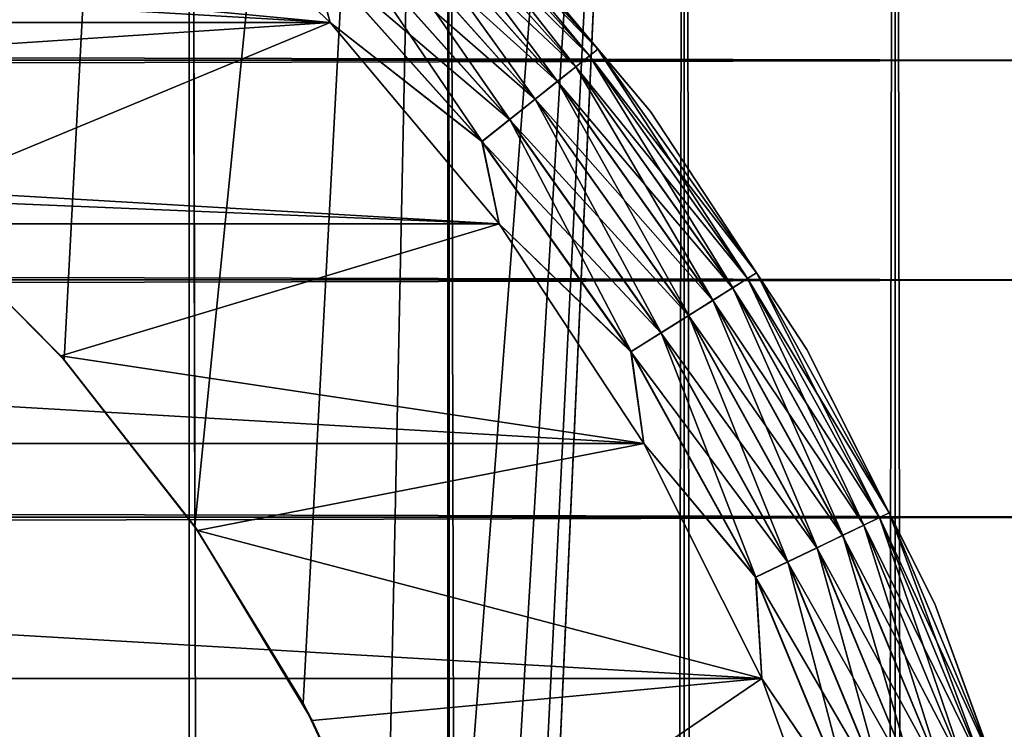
# Model space of a CAD drawing. Extents: x -265 to 265, y 0 to 607.
# Tile 292 of 296: x 257.08 to 262.31, y 584.48 to 588.25. Entities that reach past the tile are written whole.
import ezdxf

# ---------------------------------------------------------------- set-up
doc = ezdxf.new("R2010")
doc.units = 0
doc.header["$LTSCALE"] = 26.699852
for name, color, linetype in [('102', 7, 'CONTINUOUS'), ('3', 7, 'CONTINUOUS'), ('79', 7, 'CONTINUOUS'), ('80', 7, 'CONTINUOUS'), ('86', 7, 'CONTINUOUS'), ('89', 7, 'CONTINUOUS'), ('90', 7, 'CONTINUOUS'), ('94', 7, 'CONTINUOUS'), ('98', 7, 'CONTINUOUS')]:
    doc.layers.add(name, color=color, linetype=linetype)

msp = doc.modelspace()

# ---------------------------------------------------------------- linework, layer by layer
at = {"layer": '102', "color": 7, "linetype": 'CONTINUOUS'}
for points in [[(257.7134, 589.1926, -25), (258.7285, 588.2349, -25), (258.6232, 588.6232, -25.0192), (257.7134, 589.1926, -25)], [(259.1388, 589.1388, -25.6182), (260.1046, 588.0581, -25.6182), (259.179, 589.179, -25.8061), (259.1388, 589.1388, -25.6182)], [(259.4559, 588.9211, -26), (259.179, 589.179, -25.8061), (260.149, 588.0935, -25.8061), (259.4559, 588.9211, -26)], [(259.179, 589.179, -25.8061), (260.1046, 588.0581, -25.6182), (260.149, 588.0935, -25.8061), (259.179, 589.179, -25.8061)], [(259.0735, 589.0735, -25.4451), (260.0324, 588.0006, -25.4451), (259.1388, 589.1388, -25.6182), (259.0735, 589.0735, -25.4451)], [(259.1388, 589.1388, -25.6182), (260.0324, 588.0006, -25.4451), (260.1046, 588.0581, -25.6182), (259.1388, 589.1388, -25.6182)], [(258.9856, 588.9856, -25.2933), (259.9351, 587.923, -25.2933), (259.0735, 589.0735, -25.4451), (258.9856, 588.9856, -25.2933)], [(259.0735, 589.0735, -25.4451), (259.9351, 587.923, -25.2933), (260.0324, 588.0006, -25.4451), (259.0735, 589.0735, -25.4451)], [(258.8784, 588.8784, -25.1687), (259.8166, 587.8285, -25.1687), (258.9856, 588.9856, -25.2933), (258.8784, 588.8784, -25.1687)], [(258.9856, 588.9856, -25.2933), (259.8166, 587.8285, -25.1687), (259.9351, 587.923, -25.2933), (258.9856, 588.9856, -25.2933)], [(260.4276, 587.7631, -26), (259.4559, 588.9211, -26), (260.149, 588.0935, -25.8061), (260.4276, 587.7631, -26)], [(258.756, 588.756, -25.0762), (259.6813, 587.7206, -25.0762), (258.8784, 588.8784, -25.1687), (258.756, 588.756, -25.0762)], [(258.8784, 588.8784, -25.1687), (259.6813, 587.7206, -25.0762), (259.8166, 587.8285, -25.1687), (258.8784, 588.8784, -25.1687)], [(258.6232, 588.6232, -25.0192), (259.5345, 587.6035, -25.0192), (258.756, 588.756, -25.0762), (258.6232, 588.6232, -25.0192)], [(258.756, 588.756, -25.0762), (259.5345, 587.6035, -25.0192), (259.6813, 587.7206, -25.0762), (258.756, 588.756, -25.0762)], [(258.6232, 588.6232, -25.0192), (258.7285, 588.2349, -25), (259.5345, 587.6035, -25.0192), (258.6232, 588.6232, -25.0192)], [(258.7285, 588.2349, -25), (259.6255, 587.1659, -25), (259.5345, 587.6035, -25.0192), (258.7285, 588.2349, -25)], [(260.1046, 588.0581, -25.6182), (260.9433, 586.8761, -25.6182), (260.149, 588.0935, -25.8061), (260.1046, 588.0581, -25.6182)], [(260.4276, 587.7631, -26), (260.149, 588.0935, -25.8061), (260.9913, 586.9063, -25.8061), (260.4276, 587.7631, -26)], [(260.149, 588.0935, -25.8061), (260.9433, 586.8761, -25.6182), (260.9913, 586.9063, -25.8061), (260.149, 588.0935, -25.8061)], [(260.0324, 588.0006, -25.4451), (260.8651, 586.827, -25.4451), (260.1046, 588.0581, -25.6182), (260.0324, 588.0006, -25.4451)], [(260.1046, 588.0581, -25.6182), (260.8651, 586.827, -25.4451), (260.9433, 586.8761, -25.6182), (260.1046, 588.0581, -25.6182)], [(259.9351, 587.923, -25.2933), (260.7598, 586.7608, -25.2933), (260.0324, 588.0006, -25.4451), (259.9351, 587.923, -25.2933)], [(260.0324, 588.0006, -25.4451), (260.7598, 586.7608, -25.2933), (260.8651, 586.827, -25.4451), (260.0324, 588.0006, -25.4451)], [(259.8166, 587.8285, -25.1687), (260.6314, 586.6801, -25.1687), (259.9351, 587.923, -25.2933), (259.8166, 587.8285, -25.1687)], [(259.9351, 587.923, -25.2933), (260.6314, 586.6801, -25.1687), (260.7598, 586.7608, -25.2933), (259.9351, 587.923, -25.2933)], [(259.6813, 587.7206, -25.0762), (260.4849, 586.5881, -25.0762), (259.8166, 587.8285, -25.1687), (259.6813, 587.7206, -25.0762)], [(259.8166, 587.8285, -25.1687), (260.4849, 586.5881, -25.0762), (260.6314, 586.6801, -25.1687), (259.8166, 587.8285, -25.1687)], [(259.5345, 587.6035, -25.0192), (260.3259, 586.4882, -25.0192), (259.6813, 587.7206, -25.0762), (259.5345, 587.6035, -25.0192)], [(259.6813, 587.7206, -25.0762), (260.3259, 586.4882, -25.0192), (260.4849, 586.5881, -25.0762), (259.6813, 587.7206, -25.0762)], [(261.2583, 586.5, -26), (260.4276, 587.7631, -26), (260.9913, 586.9063, -25.8061), (261.2583, 586.5, -26)], [(259.5345, 587.6035, -25.0192), (259.6255, 587.1659, -25), (260.3259, 586.4882, -25.0192), (259.5345, 587.6035, -25.0192)], [(259.6255, 587.1659, -25), (260.3923, 586, -25), (260.3259, 586.4882, -25.0192), (259.6255, 587.1659, -25)], [(260.9433, 586.8761, -25.6182), (261.6444, 585.6076, -25.6182), (260.9913, 586.9063, -25.8061), (260.9433, 586.8761, -25.6182)], [(261.2583, 586.5, -26), (260.9913, 586.9063, -25.8061), (261.6955, 585.6323, -25.8061), (261.2583, 586.5, -26)], [(260.9913, 586.9063, -25.8061), (261.6444, 585.6076, -25.6182), (261.6955, 585.6323, -25.8061), (260.9913, 586.9063, -25.8061)], [(260.7598, 586.7608, -25.2933), (261.4491, 585.5136, -25.2933), (260.8651, 586.827, -25.4451), (260.7598, 586.7608, -25.2933)], [(260.8651, 586.827, -25.4451), (261.5611, 585.5676, -25.4451), (260.9433, 586.8761, -25.6182), (260.8651, 586.827, -25.4451)], [(260.8651, 586.827, -25.4451), (261.4491, 585.5136, -25.2933), (261.5611, 585.5676, -25.4451), (260.8651, 586.827, -25.4451)], [(260.9433, 586.8761, -25.6182), (261.5611, 585.5676, -25.4451), (261.6444, 585.6076, -25.6182), (260.9433, 586.8761, -25.6182)], [(260.6314, 586.6801, -25.1687), (261.3125, 585.4478, -25.1687), (260.7598, 586.7608, -25.2933), (260.6314, 586.6801, -25.1687)], [(260.7598, 586.7608, -25.2933), (261.3125, 585.4478, -25.1687), (261.4491, 585.5136, -25.2933), (260.7598, 586.7608, -25.2933)], [(260.4849, 586.5881, -25.0762), (261.1566, 585.3727, -25.0762), (260.6314, 586.6801, -25.1687), (260.4849, 586.5881, -25.0762)], [(260.6314, 586.6801, -25.1687), (261.1566, 585.3727, -25.0762), (261.3125, 585.4478, -25.1687), (260.6314, 586.6801, -25.1687)], [(260.3259, 586.4882, -25.0192), (260.9874, 585.2913, -25.0192), (260.4849, 586.5881, -25.0762), (260.3259, 586.4882, -25.0192)], [(260.4849, 586.5881, -25.0762), (260.9874, 585.2913, -25.0192), (261.1566, 585.3727, -25.0762), (260.4849, 586.5881, -25.0762)], [(260.3259, 586.4882, -25.0192), (260.3923, 586, -25), (260.9874, 585.2913, -25.0192), (260.3259, 586.4882, -25.0192)], [(261.9368, 585.149, -26), (261.2583, 586.5, -26), (261.6955, 585.6323, -25.8061), (261.9368, 585.149, -26)], [(260.3923, 586, -25), (261.0186, 584.753, -25), (260.9874, 585.2913, -25.0192), (260.3923, 586, -25)], [(261.6444, 585.6076, -25.6182), (262.199, 584.2686, -25.6182), (261.6955, 585.6323, -25.8061), (261.6444, 585.6076, -25.6182)], [(261.9368, 585.149, -26), (261.6955, 585.6323, -25.8061), (262.2526, 584.2874, -25.8061), (261.9368, 585.149, -26)], [(261.6955, 585.6323, -25.8061), (262.199, 584.2686, -25.6182), (262.2526, 584.2874, -25.8061), (261.6955, 585.6323, -25.8061)], [(261.5611, 585.5676, -25.4451), (262.1118, 584.2381, -25.4451), (261.6444, 585.6076, -25.6182), (261.5611, 585.5676, -25.4451)], [(261.6444, 585.6076, -25.6182), (262.1118, 584.2381, -25.4451), (262.199, 584.2686, -25.6182), (261.6444, 585.6076, -25.6182)], [(261.4491, 585.5136, -25.2933), (261.9944, 584.197, -25.2933), (261.5611, 585.5676, -25.4451), (261.4491, 585.5136, -25.2933)], [(261.5611, 585.5676, -25.4451), (261.9944, 584.197, -25.2933), (262.1118, 584.2381, -25.4451), (261.5611, 585.5676, -25.4451)], [(261.3125, 585.4478, -25.1687), (261.8513, 584.1469, -25.1687), (261.4491, 585.5136, -25.2933), (261.3125, 585.4478, -25.1687)], [(261.4491, 585.5136, -25.2933), (261.8513, 584.1469, -25.1687), (261.9944, 584.197, -25.2933), (261.4491, 585.5136, -25.2933)], [(261.1566, 585.3727, -25.0762), (261.688, 584.0898, -25.0762), (261.3125, 585.4478, -25.1687), (261.1566, 585.3727, -25.0762)], [(261.3125, 585.4478, -25.1687), (261.688, 584.0898, -25.0762), (261.8513, 584.1469, -25.1687), (261.3125, 585.4478, -25.1687)], [(260.9874, 585.2913, -25.0192), (261.5107, 584.0278, -25.0192), (261.1566, 585.3727, -25.0762), (260.9874, 585.2913, -25.0192)], [(261.1566, 585.3727, -25.0762), (261.5107, 584.0278, -25.0192), (261.688, 584.0898, -25.0762), (261.1566, 585.3727, -25.0762)], [(260.9874, 585.2913, -25.0192), (261.0186, 584.753, -25), (261.5107, 584.0278, -25.0192), (260.9874, 585.2913, -25.0192)], [(262.4539, 583.7284, -26), (261.9368, 585.149, -26), (262.2526, 584.2874, -25.8061), (262.4539, 583.7284, -26)], [(261.0186, 584.753, -25), (261.4959, 583.4417, -25), (261.5107, 584.0278, -25.0192), (261.0186, 584.753, -25)]]:
    msp.add_3dface(points, dxfattribs=at)
at = {"layer": '3', "color": 7, "linetype": 'CONTINUOUS'}
for points in [[(-263, 589.0922, 36.078), (-263, 588.0348, 37.0756), (263, 589.0922, 36.078), (-263, 589.0922, 36.078)], [(263, 589.0922, 36.078), (-263, 588.0348, 37.0756), (263, 588.0348, 37.0756), (263, 589.0922, 36.078)], [(-263, 588.0348, 17.9244), (-263, 589.0922, 18.922), (263, 588.0348, 17.9244), (-263, 588.0348, 17.9244)], [(263, 588.0348, 17.9244), (-263, 589.0922, 18.922), (263, 589.0922, 18.922), (263, 588.0348, 17.9244)], [(-263, 588.0348, 37.0756), (-263, 586.8689, 37.9436), (263, 588.0348, 37.0756), (-263, 588.0348, 37.0756)], [(263, 588.0348, 37.0756), (-263, 586.8689, 37.9436), (263, 586.8689, 37.9436), (263, 588.0348, 37.0756)], [(-263, 586.8689, 17.0564), (-263, 588.0348, 17.9244), (263, 586.8689, 17.0564), (-263, 586.8689, 17.0564)], [(263, 586.8689, 17.0564), (-263, 588.0348, 17.9244), (263, 588.0348, 17.9244), (263, 586.8689, 17.0564)], [(-263, 586.8689, 37.9436), (-263, 585.61, 38.6704), (263, 586.8689, 37.9436), (-263, 586.8689, 37.9436)], [(263, 586.8689, 37.9436), (-263, 585.61, 38.6704), (263, 585.61, 38.6704), (263, 586.8689, 37.9436)], [(-263, 585.61, 16.3296), (-263, 586.8689, 17.0564), (263, 585.61, 16.3296), (-263, 585.61, 16.3296)], [(263, 585.61, 16.3296), (-263, 586.8689, 17.0564), (263, 586.8689, 17.0564), (263, 585.61, 16.3296)], [(-263, 585.61, 38.6704), (-263, 584.2753, 39.2462), (263, 585.61, 38.6704), (-263, 585.61, 38.6704)], [(263, 585.61, 38.6704), (-263, 584.2753, 39.2462), (263, 584.2753, 39.2462), (263, 585.61, 38.6704)], [(-263, 584.2753, 15.7538), (-263, 585.61, 16.3296), (263, 584.2753, 15.7538), (-263, 584.2753, 15.7538)], [(263, 584.2753, 15.7538), (-263, 585.61, 16.3296), (263, 585.61, 16.3296), (263, 584.2753, 15.7538)]]:
    msp.add_3dface(points, dxfattribs=at)
at = {"layer": '79', "color": 7, "linetype": 'CONTINUOUS'}
for points in [[(256.5083, 1, 13.5145), (257.9805, 1, 12.7009), (256.5083, 599, 13.5145), (256.5083, 1, 13.5145)], [(256.5083, 599, 13.5145), (257.9805, 1, 12.7009), (257.9805, 599, 12.7009), (256.5083, 599, 13.5145)], [(257.9805, 1, 12.7009), (259.3523, 1, 11.7275), (257.9805, 599, 12.7009), (257.9805, 1, 12.7009)], [(257.9805, 599, 12.7009), (259.3523, 1, 11.7275), (259.3523, 599, 11.7275), (257.9805, 599, 12.7009)], [(259.3523, 1, 11.7275), (260.6066, 1, 10.6066), (259.3523, 599, 11.7275), (259.3523, 1, 11.7275)], [(259.3523, 599, 11.7275), (260.6066, 1, 10.6066), (260.6066, 599, 10.6066), (259.3523, 599, 11.7275)], [(260.6066, 1, 10.6066), (261.7275, 1, 9.3523), (260.6066, 599, 10.6066), (260.6066, 1, 10.6066)], [(260.6066, 599, 10.6066), (261.7275, 1, 9.3523), (261.7275, 599, 9.3523), (260.6066, 599, 10.6066)], [(261.7275, 1, 9.3523), (262.7009, 1, 7.9805), (261.7275, 599, 9.3523), (261.7275, 1, 9.3523)], [(261.7275, 599, 9.3523), (262.7009, 1, 7.9805), (262.7009, 599, 7.9805), (261.7275, 599, 9.3523)]]:
    msp.add_3dface(points, dxfattribs=at)
at = {"layer": '80', "color": 7, "linetype": 'CONTINUOUS'}
for points in [[(256.5083, 599, -13.5145), (257.9805, 599, -12.7009), (256.5251, 587.2447, -13.5064), (256.5083, 599, -13.5145)], [(256.5251, 587.2447, -13.5064), (257.9805, 599, -12.7009), (257.3159, 586.4452, -13.095), (256.5251, 587.2447, -13.5064)], [(257.3159, 586.4452, -13.095), (257.9805, 599, -12.7009), (258.0097, 585.5595, -12.6825), (257.3159, 586.4452, -13.095)], [(257.9805, 599, -12.7009), (259.3523, 599, -11.7275), (258.0097, 585.5595, -12.6825), (257.9805, 599, -12.7009)], [(258.0097, 585.5595, -12.6825), (259.3523, 599, -11.7275), (258.585, 584.6218, -12.3003), (258.0097, 585.5595, -12.6825)], [(258.585, 584.6218, -12.3003), (259.3523, 599, -11.7275), (259.0334, 583.6687, -11.9748), (258.585, 584.6218, -12.3003)], [(259.0334, 583.6687, -11.9748), (259.3523, 599, -11.7275), (259.3615, 582.7249, -11.7202), (259.0334, 583.6687, -11.9748)], [(259.3523, 599, -11.7275), (260.6066, 599, -10.6066), (259.3615, 582.7249, -11.7202), (259.3523, 599, -11.7275)], [(259.3615, 582.7249, -11.7202), (260.6066, 599, -10.6066), (259.5823, 581.8006, -11.5404), (259.3615, 582.7249, -11.7202)], [(259.5823, 581.8006, -11.5404), (260.6066, 599, -10.6066), (259.7088, 580.8951, -11.4341), (259.5823, 581.8006, -11.5404)], [(259.7088, 580.8951, -11.4341), (260.6066, 599, -10.6066), (259.75, 580, -11.399), (259.7088, 580.8951, -11.4341)], [(260.6066, 599, -10.6066), (260.6066, 1, -10.6066), (259.75, 20, -11.399), (260.6066, 599, -10.6066)], [(259.75, 580, -11.399), (260.6066, 599, -10.6066), (259.75, 20, -11.399), (259.75, 580, -11.399)], [(261.7275, 1, -9.3523), (260.6066, 1, -10.6066), (261.7275, 599, -9.3523), (261.7275, 1, -9.3523)], [(261.7275, 599, -9.3523), (260.6066, 1, -10.6066), (260.6066, 599, -10.6066), (261.7275, 599, -9.3523)], [(262.7009, 1, -7.9805), (261.7275, 1, -9.3523), (262.7009, 599, -7.9805), (262.7009, 1, -7.9805)], [(262.7009, 599, -7.9805), (261.7275, 1, -9.3523), (261.7275, 599, -9.3523), (262.7009, 599, -7.9805)]]:
    msp.add_3dface(points, dxfattribs=at)
at = {"layer": '86', "color": 7, "linetype": 'CONTINUOUS'}
for points in [[(256.4654, 587.298, -25), (256.5251, 587.2447, -13.5064), (257.298, 586.4654, -25), (256.4654, 587.298, -25)], [(256.5251, 587.2447, -13.5064), (257.3159, 586.4452, -13.095), (257.298, 586.4654, -25), (256.5251, 587.2447, -13.5064)], [(257.3159, 586.4452, -13.095), (258.0097, 585.5595, -12.6825), (257.298, 586.4654, -25), (257.3159, 586.4452, -13.095)], [(257.298, 586.4654, -25), (258.0097, 585.5595, -12.6825), (258.0241, 585.5386, -25), (257.298, 586.4654, -25)], [(258.0097, 585.5595, -12.6825), (258.585, 584.6218, -12.3003), (258.0241, 585.5386, -25), (258.0097, 585.5595, -12.6825)], [(258.0241, 585.5386, -25), (258.585, 584.6218, -12.3003), (258.6332, 584.5311, -25), (258.0241, 585.5386, -25)], [(258.585, 584.6218, -12.3003), (259.0334, 583.6687, -11.9748), (258.6332, 584.5311, -25), (258.585, 584.6218, -12.3003)], [(258.6332, 584.5311, -25), (259.0334, 583.6687, -11.9748), (259.1164, 583.4574, -25), (258.6332, 584.5311, -25)]]:
    msp.add_3dface(points, dxfattribs=at)
at = {"layer": '89', "color": 7, "linetype": 'CONTINUOUS'}
for points in [[(257.7134, 589.1926, -25), (254.5311, 588.6332, -25), (258.7285, 588.2349, -25), (257.7134, 589.1926, -25)], [(254.5311, 588.6332, -25), (255.5386, 588.0241, -25), (258.7285, 588.2349, -25), (254.5311, 588.6332, -25)], [(255.5386, 588.0241, -25), (256.4654, 587.298, -25), (258.7285, 588.2349, -25), (255.5386, 588.0241, -25)], [(258.7285, 588.2349, -25), (256.4654, 587.298, -25), (259.6255, 587.1659, -25), (258.7285, 588.2349, -25)], [(256.4654, 587.298, -25), (257.298, 586.4654, -25), (259.6255, 587.1659, -25), (256.4654, 587.298, -25)], [(259.6255, 587.1659, -25), (257.298, 586.4654, -25), (260.3923, 586, -25), (259.6255, 587.1659, -25)], [(257.298, 586.4654, -25), (258.0241, 585.5386, -25), (260.3923, 586, -25), (257.298, 586.4654, -25)], [(260.3923, 586, -25), (258.0241, 585.5386, -25), (261.0186, 584.753, -25), (260.3923, 586, -25)], [(258.0241, 585.5386, -25), (258.6332, 584.5311, -25), (261.0186, 584.753, -25), (258.0241, 585.5386, -25)], [(258.6332, 584.5311, -25), (259.1164, 583.4574, -25), (261.0186, 584.753, -25), (258.6332, 584.5311, -25)], [(261.0186, 584.753, -25), (259.1164, 583.4574, -25), (261.4959, 583.4417, -25), (261.0186, 584.753, -25)]]:
    msp.add_3dface(points, dxfattribs=at)
at = {"layer": '90', "color": 7, "linetype": 'CONTINUOUS'}
for points in [[(241.2715, 588.2349, -75), (242.2866, 589.1926, -75), (258.7285, 588.2349, -75), (241.2715, 588.2349, -75)], [(258.7285, 588.2349, -75), (242.2866, 589.1926, -75), (257.7134, 589.1926, -75), (258.7285, 588.2349, -75)], [(240.3745, 587.1659, -75), (241.2715, 588.2349, -75), (259.6255, 587.1659, -75), (240.3745, 587.1659, -75)], [(259.6255, 587.1659, -75), (241.2715, 588.2349, -75), (258.7285, 588.2349, -75), (259.6255, 587.1659, -75)], [(239.6077, 586, -75), (240.3745, 587.1659, -75), (260.3923, 586, -75), (239.6077, 586, -75)], [(260.3923, 586, -75), (240.3745, 587.1659, -75), (259.6255, 587.1659, -75), (260.3923, 586, -75)], [(238.9814, 584.753, -75), (239.6077, 586, -75), (261.0186, 584.753, -75), (238.9814, 584.753, -75)], [(261.0186, 584.753, -75), (239.6077, 586, -75), (260.3923, 586, -75), (261.0186, 584.753, -75)], [(238.5041, 583.4417, -75), (238.9814, 584.753, -75), (261.4959, 583.4417, -75), (238.5041, 583.4417, -75)], [(261.4959, 583.4417, -75), (238.9814, 584.753, -75), (261.0186, 584.753, -75), (261.4959, 583.4417, -75)]]:
    msp.add_3dface(points, dxfattribs=at)
at = {"layer": '94', "color": 7, "linetype": 'CONTINUOUS'}
for points in [[(260.4276, 587.7631, -74), (259.4559, 588.9211, -74), (260.4276, 587.7631, -26), (260.4276, 587.7631, -74)], [(260.4276, 587.7631, -26), (259.4559, 588.9211, -74), (259.4559, 588.9211, -26), (260.4276, 587.7631, -26)], [(261.2583, 586.5, -74), (260.4276, 587.7631, -74), (261.2583, 586.5, -26), (261.2583, 586.5, -74)], [(261.2583, 586.5, -26), (260.4276, 587.7631, -74), (260.4276, 587.7631, -26), (261.2583, 586.5, -26)], [(261.9368, 585.149, -74), (261.2583, 586.5, -74), (261.9368, 585.149, -26), (261.9368, 585.149, -74)], [(261.9368, 585.149, -26), (261.2583, 586.5, -74), (261.2583, 586.5, -26), (261.9368, 585.149, -26)], [(262.4539, 583.7284, -74), (261.9368, 585.149, -74), (262.4539, 583.7284, -26), (262.4539, 583.7284, -74)], [(262.4539, 583.7284, -26), (261.9368, 585.149, -74), (261.9368, 585.149, -26), (262.4539, 583.7284, -26)]]:
    msp.add_3dface(points, dxfattribs=at)
at = {"layer": '98', "color": 7, "linetype": 'CONTINUOUS'}
for points in [[(258.7285, 588.2349, -75), (257.7134, 589.1926, -75), (258.6224, 588.6224, -74.981), (258.7285, 588.2349, -75)], [(260.1488, 588.0934, -74.1951), (259.1385, 589.1385, -74.3829), (259.1788, 589.1788, -74.1951), (260.1488, 588.0934, -74.1951)], [(259.4559, 588.9211, -74), (260.1488, 588.0934, -74.1951), (259.1788, 589.1788, -74.1951), (259.4559, 588.9211, -74)], [(260.1042, 588.0579, -74.3829), (259.0731, 589.0731, -74.5559), (259.1385, 589.1385, -74.3829), (260.1042, 588.0579, -74.3829)], [(260.1042, 588.0579, -74.3829), (259.1385, 589.1385, -74.3829), (260.1488, 588.0934, -74.1951), (260.1042, 588.0579, -74.3829)], [(260.0319, 588.0002, -74.5559), (258.985, 588.985, -74.7075), (259.0731, 589.0731, -74.5559), (260.0319, 588.0002, -74.5559)], [(260.0319, 588.0002, -74.5559), (259.0731, 589.0731, -74.5559), (260.1042, 588.0579, -74.3829), (260.0319, 588.0002, -74.5559)], [(259.9345, 587.9225, -74.7075), (258.8777, 588.8777, -74.8319), (258.985, 588.985, -74.7075), (259.9345, 587.9225, -74.7075)], [(259.9345, 587.9225, -74.7075), (258.985, 588.985, -74.7075), (260.0319, 588.0002, -74.5559), (259.9345, 587.9225, -74.7075)], [(259.4559, 588.9211, -74), (260.4276, 587.7631, -74), (260.1488, 588.0934, -74.1951), (259.4559, 588.9211, -74)], [(259.8158, 587.8279, -74.8319), (258.7552, 588.7552, -74.9243), (258.8777, 588.8777, -74.8319), (259.8158, 587.8279, -74.8319)], [(259.8158, 587.8279, -74.8319), (258.8777, 588.8777, -74.8319), (259.9345, 587.9225, -74.7075), (259.8158, 587.8279, -74.8319)], [(259.6805, 587.7199, -74.9243), (258.6224, 588.6224, -74.981), (258.7552, 588.7552, -74.9243), (259.6805, 587.7199, -74.9243)], [(259.6805, 587.7199, -74.9243), (258.7552, 588.7552, -74.9243), (259.8158, 587.8279, -74.8319), (259.6805, 587.7199, -74.9243)], [(259.5336, 587.6028, -74.981), (258.7285, 588.2349, -75), (258.6224, 588.6224, -74.981), (259.5336, 587.6028, -74.981)], [(259.5336, 587.6028, -74.981), (258.6224, 588.6224, -74.981), (259.6805, 587.7199, -74.9243), (259.5336, 587.6028, -74.981)], [(259.6255, 587.1659, -75), (258.7285, 588.2349, -75), (259.5336, 587.6028, -74.981), (259.6255, 587.1659, -75)], [(260.9911, 586.9062, -74.1951), (260.1042, 588.0579, -74.3829), (260.1488, 588.0934, -74.1951), (260.9911, 586.9062, -74.1951)], [(260.4276, 587.7631, -74), (260.9911, 586.9062, -74.1951), (260.1488, 588.0934, -74.1951), (260.4276, 587.7631, -74)], [(260.9429, 586.8759, -74.3829), (260.0319, 588.0002, -74.5559), (260.1042, 588.0579, -74.3829), (260.9429, 586.8759, -74.3829)], [(260.9429, 586.8759, -74.3829), (260.1042, 588.0579, -74.3829), (260.9911, 586.9062, -74.1951), (260.9429, 586.8759, -74.3829)], [(260.8645, 586.8266, -74.5559), (259.9345, 587.9225, -74.7075), (260.0319, 588.0002, -74.5559), (260.8645, 586.8266, -74.5559)], [(260.8645, 586.8266, -74.5559), (260.0319, 588.0002, -74.5559), (260.9429, 586.8759, -74.3829), (260.8645, 586.8266, -74.5559)], [(260.7591, 586.7604, -74.7075), (259.8158, 587.8279, -74.8319), (259.9345, 587.9225, -74.7075), (260.7591, 586.7604, -74.7075)], [(260.7591, 586.7604, -74.7075), (259.9345, 587.9225, -74.7075), (260.8645, 586.8266, -74.5559), (260.7591, 586.7604, -74.7075)], [(260.6306, 586.6796, -74.8319), (259.6805, 587.7199, -74.9243), (259.8158, 587.8279, -74.8319), (260.6306, 586.6796, -74.8319)], [(260.6306, 586.6796, -74.8319), (259.8158, 587.8279, -74.8319), (260.7591, 586.7604, -74.7075), (260.6306, 586.6796, -74.8319)], [(260.4839, 586.5875, -74.9243), (259.5336, 587.6028, -74.981), (259.6805, 587.7199, -74.9243), (260.4839, 586.5875, -74.9243)], [(260.4839, 586.5875, -74.9243), (259.6805, 587.7199, -74.9243), (260.6306, 586.6796, -74.8319), (260.4839, 586.5875, -74.9243)], [(260.4276, 587.7631, -74), (261.2583, 586.5, -74), (260.9911, 586.9062, -74.1951), (260.4276, 587.7631, -74)], [(260.3249, 586.4876, -74.981), (259.6255, 587.1659, -75), (259.5336, 587.6028, -74.981), (260.3249, 586.4876, -74.981)], [(260.3249, 586.4876, -74.981), (259.5336, 587.6028, -74.981), (260.4839, 586.5875, -74.9243), (260.3249, 586.4876, -74.981)], [(260.3923, 586, -75), (259.6255, 587.1659, -75), (260.3249, 586.4876, -74.981), (260.3923, 586, -75)], [(261.6953, 585.6322, -74.1951), (260.9429, 586.8759, -74.3829), (260.9911, 586.9062, -74.1951), (261.6953, 585.6322, -74.1951)], [(261.2583, 586.5, -74), (261.6953, 585.6322, -74.1951), (260.9911, 586.9062, -74.1951), (261.2583, 586.5, -74)], [(261.5606, 585.5673, -74.5559), (260.7591, 586.7604, -74.7075), (260.8645, 586.8266, -74.5559), (261.5606, 585.5673, -74.5559)], [(261.6439, 585.6074, -74.3829), (260.8645, 586.8266, -74.5559), (260.9429, 586.8759, -74.3829), (261.6439, 585.6074, -74.3829)], [(261.5606, 585.5673, -74.5559), (260.8645, 586.8266, -74.5559), (261.6439, 585.6074, -74.3829), (261.5606, 585.5673, -74.5559)], [(261.6439, 585.6074, -74.3829), (260.9429, 586.8759, -74.3829), (261.6953, 585.6322, -74.1951), (261.6439, 585.6074, -74.3829)], [(261.4483, 585.5132, -74.7075), (260.6306, 586.6796, -74.8319), (260.7591, 586.7604, -74.7075), (261.4483, 585.5132, -74.7075)], [(261.4483, 585.5132, -74.7075), (260.7591, 586.7604, -74.7075), (261.5606, 585.5673, -74.5559), (261.4483, 585.5132, -74.7075)], [(261.3116, 585.4474, -74.8319), (260.4839, 586.5875, -74.9243), (260.6306, 586.6796, -74.8319), (261.3116, 585.4474, -74.8319)], [(261.3116, 585.4474, -74.8319), (260.6306, 586.6796, -74.8319), (261.4483, 585.5132, -74.7075), (261.3116, 585.4474, -74.8319)], [(261.1556, 585.3723, -74.9243), (260.3249, 586.4876, -74.981), (260.4839, 586.5875, -74.9243), (261.1556, 585.3723, -74.9243)], [(261.1556, 585.3723, -74.9243), (260.4839, 586.5875, -74.9243), (261.3116, 585.4474, -74.8319), (261.1556, 585.3723, -74.9243)], [(260.9864, 585.2907, -74.981), (260.3923, 586, -75), (260.3249, 586.4876, -74.981), (260.9864, 585.2907, -74.981)], [(260.9864, 585.2907, -74.981), (260.3249, 586.4876, -74.981), (261.1556, 585.3723, -74.9243), (260.9864, 585.2907, -74.981)], [(261.2583, 586.5, -74), (261.9368, 585.149, -74), (261.6953, 585.6322, -74.1951), (261.2583, 586.5, -74)], [(261.0186, 584.753, -75), (260.3923, 586, -75), (260.9864, 585.2907, -74.981), (261.0186, 584.753, -75)], [(262.2523, 584.2873, -74.1951), (261.6439, 585.6074, -74.3829), (261.6953, 585.6322, -74.1951), (262.2523, 584.2873, -74.1951)], [(261.9368, 585.149, -74), (262.2523, 584.2873, -74.1951), (261.6953, 585.6322, -74.1951), (261.9368, 585.149, -74)], [(262.1986, 584.2685, -74.3829), (261.5606, 585.5673, -74.5559), (261.6439, 585.6074, -74.3829), (262.1986, 584.2685, -74.3829)], [(262.1986, 584.2685, -74.3829), (261.6439, 585.6074, -74.3829), (262.2523, 584.2873, -74.1951), (262.1986, 584.2685, -74.3829)], [(262.1112, 584.2379, -74.5559), (261.4483, 585.5132, -74.7075), (261.5606, 585.5673, -74.5559), (262.1112, 584.2379, -74.5559)], [(262.1112, 584.2379, -74.5559), (261.5606, 585.5673, -74.5559), (262.1986, 584.2685, -74.3829), (262.1112, 584.2379, -74.5559)], [(261.9936, 584.1968, -74.7075), (261.3116, 585.4474, -74.8319), (261.4483, 585.5132, -74.7075), (261.9936, 584.1968, -74.7075)], [(261.9936, 584.1968, -74.7075), (261.4483, 585.5132, -74.7075), (262.1112, 584.2379, -74.5559), (261.9936, 584.1968, -74.7075)], [(261.8504, 584.1466, -74.8319), (261.1556, 585.3723, -74.9243), (261.3116, 585.4474, -74.8319), (261.8504, 584.1466, -74.8319)], [(261.8504, 584.1466, -74.8319), (261.3116, 585.4474, -74.8319), (261.9936, 584.1968, -74.7075), (261.8504, 584.1466, -74.8319)], [(261.687, 584.0894, -74.9243), (260.9864, 585.2907, -74.981), (261.1556, 585.3723, -74.9243), (261.687, 584.0894, -74.9243)], [(261.687, 584.0894, -74.9243), (261.1556, 585.3723, -74.9243), (261.8504, 584.1466, -74.8319), (261.687, 584.0894, -74.9243)], [(261.5097, 584.0274, -74.981), (261.0186, 584.753, -75), (260.9864, 585.2907, -74.981), (261.5097, 584.0274, -74.981)], [(261.5097, 584.0274, -74.981), (260.9864, 585.2907, -74.981), (261.687, 584.0894, -74.9243), (261.5097, 584.0274, -74.981)], [(261.9368, 585.149, -74), (262.4539, 583.7284, -74), (262.2523, 584.2873, -74.1951), (261.9368, 585.149, -74)], [(261.4959, 583.4417, -75), (261.0186, 584.753, -75), (261.5097, 584.0274, -74.981), (261.4959, 583.4417, -75)]]:
    msp.add_3dface(points, dxfattribs=at)

doc.saveas('drawing.dxf')
